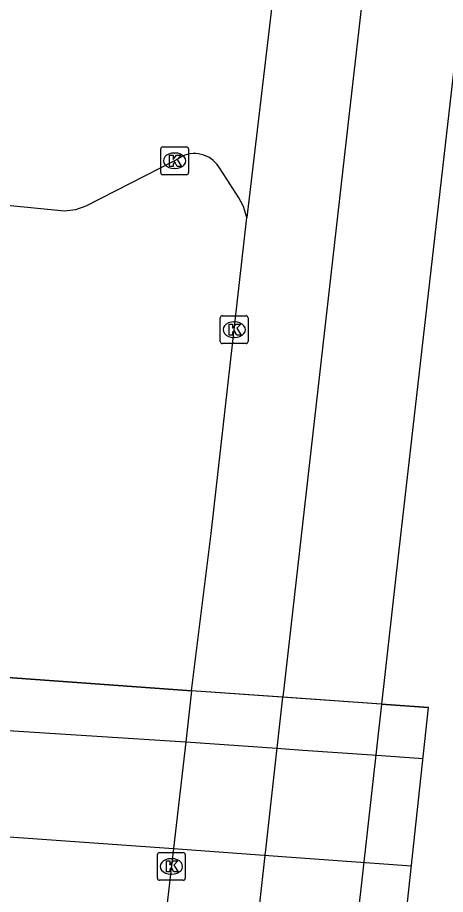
# Model space of a CAD drawing. Extents: x 160732 to 162105, y 387428 to 388479.
# Drawn here: x 162014.16 to 162029.55, y 387447.77 to 387479.36 of the extents above; entities that cross this region are included whole.
import ezdxf

# ---------------------------------------------------------------- set-up
doc = ezdxf.new("R2010")
doc.units = 0
for name, color, linetype in [('IMGEO_Dek', 7, 'Continuous'), ('IMGEO_Fietspad_open', 7, 'Continuous'), ('IMGEO_Hek', 7, 'Continuous'), ('IMGEO_Kolk', 7, 'Continuous'), ('IMGEO_Rijbaan_lokaal_gesloten', 7, 'Continuous'), ('IMGEO_Rijbaan_lokaal_open', 7, 'Continuous'), ('IMGEO_Rijbaan_regionaal_gesloten', 7, 'Continuous')]:
    doc.layers.add(name, color=color, linetype=linetype)

msp = doc.modelspace()

# ---------------------------------------------------------------- linework, layer by layer
at = {"layer": 'IMGEO_Dek'}
msp.add_lwpolyline([(162027.525, 387441.375), (162028.947, 387454.503), (162024.702, 387454.807), (162020.423, 387455.113), (162012.651, 387455.669), (162004.981, 387456.218), (162004.783, 387454.253), (162004.51, 387451.548), (162004.406, 387450.525), (162003.765, 387444.168), (162003.654, 387443.065), (162011.136, 387442.536), (162018.923, 387441.984), (162022.732, 387441.714)], close=True, dxfattribs=at)
at = {"layer": 'IMGEO_Fietspad_open'}
msp.add_lwpolyline([(162004.783, 387454.253), (162020.212, 387453.277), (162023.494, 387453.042), (162024.426, 387452.976), (162026.919, 387452.798), (162028.748, 387452.667)], dxfattribs=at)
at = {"layer": 'IMGEO_Hek'}
for points in [[(162012.651, 387455.669), (162020.423, 387455.113)], [(162024.702, 387454.807), (162020.423, 387455.113)], [(162028.947, 387454.503), (162024.702, 387454.807)]]:
    msp.add_lwpolyline(points, dxfattribs=at)
at = {"layer": 'IMGEO_Kolk'}
for p, q in [((162019.311, 387473.772), (162019.311, 387474.624)), ((162019.386, 387474.698), (162020.238, 387474.698)), ((162020.312, 387474.624), (162020.312, 387473.772)), ((162019.799, 387474.478), (162019.824, 387474.478)), ((162019.822, 387473.918), (162019.797, 387473.918)), ((162020.238, 387473.698), (162019.386, 387473.698)), ((162021.53, 387468.616), (162022.382, 387468.616)), ((162021.455, 387467.69), (162021.455, 387468.542)), ((162021.943, 387468.396), (162021.968, 387468.396)), ((162022.456, 387468.542), (162022.456, 387467.69)), ((162022.382, 387467.616), (162021.53, 387467.616)), ((162021.966, 387467.836), (162021.941, 387467.836)), ((162019.269, 387449.284), (162020.121, 387449.284)), ((162019.194, 387448.358), (162019.194, 387449.21)), ((162019.682, 387449.064), (162019.707, 387449.064)), ((162020.195, 387449.21), (162020.195, 387448.358)), ((162019.705, 387448.504), (162019.68, 387448.504)), ((162020.121, 387448.284), (162019.269, 387448.284))]:
    msp.add_line(p, q, dxfattribs=at)
for points in [[(162019.311, 387473.772), (162019.311, 387474.624)], [(162019.386, 387474.698), (162020.238, 387474.698)], [(162020.312, 387474.624), (162020.312, 387473.772)], [(162019.632, 387474.398), (162019.755, 387474.398), (162019.755, 387474.247), (162019.885, 387474.398), (162020.049, 387474.398), (162019.903, 387474.247), (162020.056, 387473.998), (162019.904, 387473.998), (162019.819, 387474.162), (162019.755, 387474.095), (162019.755, 387473.998), (162019.632, 387473.998), (162019.632, 387474.398)], [(162020.238, 387473.698), (162019.386, 387473.698)], [(162021.53, 387468.616), (162022.382, 387468.616)], [(162021.455, 387467.69), (162021.455, 387468.542)], [(162021.776, 387468.316), (162021.899, 387468.316), (162021.899, 387468.165), (162022.029, 387468.316), (162022.193, 387468.316), (162022.047, 387468.165), (162022.2, 387467.916), (162022.048, 387467.916), (162021.963, 387468.08), (162021.899, 387468.013), (162021.899, 387467.916), (162021.776, 387467.916), (162021.776, 387468.316)], [(162022.456, 387468.542), (162022.456, 387467.69)], [(162022.382, 387467.616), (162021.53, 387467.616)], [(162019.269, 387449.284), (162020.121, 387449.284)], [(162019.194, 387448.358), (162019.194, 387449.21)], [(162019.515, 387448.984), (162019.638, 387448.984), (162019.638, 387448.833), (162019.768, 387448.984), (162019.932, 387448.984), (162019.786, 387448.833), (162019.939, 387448.584), (162019.787, 387448.584), (162019.702, 387448.748), (162019.638, 387448.681), (162019.638, 387448.584), (162019.515, 387448.584), (162019.515, 387448.984)], [(162020.195, 387449.21), (162020.195, 387448.358)], [(162020.121, 387448.284), (162019.269, 387448.284)]]:
    msp.add_lwpolyline(points, dxfattribs=at)
for centre, start, end in [((162019.388, 387474.622), 91.552, 178.448), ((162019.388, 387474.622), 91.552, 178.448), ((162020.236, 387474.622), 1.552, 88.448), ((162020.236, 387474.622), 1.552, 88.448), ((162019.388, 387473.774), 181.552, 268.448), ((162019.388, 387473.774), 181.552, 268.448), ((162020.236, 387473.774), 271.552, 358.448), ((162020.236, 387473.774), 271.552, 358.448), ((162021.532, 387468.54), 91.552, 178.448), ((162021.532, 387468.54), 91.552, 178.448), ((162022.38, 387468.54), 1.552, 88.448), ((162022.38, 387468.54), 1.552, 88.448), ((162021.532, 387467.692), 181.552, 268.448), ((162021.532, 387467.692), 181.552, 268.448), ((162022.38, 387467.692), 271.552, 358.448), ((162022.38, 387467.692), 271.552, 358.448), ((162019.271, 387449.208), 91.552, 178.448), ((162019.271, 387449.208), 91.552, 178.448), ((162020.119, 387449.208), 1.552, 88.448), ((162020.119, 387449.208), 1.552, 88.448), ((162019.271, 387448.36), 181.552, 268.448), ((162019.271, 387448.36), 181.552, 268.448), ((162020.119, 387448.36), 271.552, 358.448), ((162020.119, 387448.36), 271.552, 358.448)]:
    msp.add_arc(centre, 0.0765, start, end, dxfattribs=at)
for centre, major_axis, ratio, start_param, end_param in [((162019.798, 387474.198), (-0.387, 0.002), 0.722429, 4.712389, 7.853982), ((162019.823, 387474.198), (-0.39, 0.002), 0.717154, 1.570796, 4.712389), ((162021.942, 387468.116), (-0.387, 0.002), 0.722429, 4.712389, 7.853982), ((162021.967, 387468.116), (-0.39, 0.002), 0.717154, 1.570796, 4.712389), ((162019.681, 387448.784), (-0.387, 0.002), 0.722429, 4.712389, 7.853982), ((162019.706, 387448.784), (-0.39, 0.002), 0.717154, 1.570796, 4.712389)]:
    msp.add_ellipse(centre, major_axis=major_axis, ratio=ratio, start_param=start_param, end_param=end_param, dxfattribs=at)
at = {"layer": 'IMGEO_Rijbaan_lokaal_gesloten'}
msp.add_lwpolyline([(162004.406, 387450.525), (162019.769, 387449.424), (162023.848, 387449.132), (162028.33, 387448.811)], dxfattribs=at)
at = {"layer": 'IMGEO_Rijbaan_lokaal_open'}
for points in [[(162019.996, 387474.305), (162019.808, 387474.199), (162016.619, 387472.563), (162016.247, 387472.433), (162015.847, 387472.382), (162013.794, 387472.593)], [(162022.405, 387472.158), (162022.293, 387472.551), (162022.117, 387472.869), (162021.578, 387473.7), (162021.398, 387473.976)]]:
    msp.add_lwpolyline(points, dxfattribs=at)
msp.add_arc((162020.532, 387473.437), 1.02, 31.9122, 121.6751, dxfattribs=at)
at = {"layer": 'IMGEO_Rijbaan_regionaal_gesloten'}
for points in [[(162049.426, 387684.861), (162042.724, 387621.214), (162026.095, 387475.901), (162023.71, 387454.878)], [(162053.173, 387684.484), (162045.809, 387619.589), (162035.798, 387530.42), (162031.024, 387487.802), (162027.862, 387460.083), (162027.256, 387454.624)], [(162024.302, 387488.202), (162022.405, 387472.158)], [(162020.423, 387455.113), (162021.125, 387460.77), (162022.405, 387472.158)], [(162020.423, 387455.113), (162020.212, 387453.277), (162019.769, 387449.424), (162019.378, 387446.016), (162019.04, 387443.064), (162018.959, 387442.315), (162018.923, 387441.984), (162017.825, 387431.768), (162017.722, 387430.827), (162017.507, 387429.029)], [(162023.71, 387454.878), (162020.423, 387455.113)], [(162020.799, 387428.812), (162023.71, 387454.878)], [(162027.256, 387454.624), (162023.71, 387454.878)], [(162027.256, 387454.624), (162024.338, 387428.578)], [(162027.256, 387454.624), (162028.947, 387454.503)]]:
    msp.add_lwpolyline(points, dxfattribs=at)

doc.saveas('drawing.dxf')
